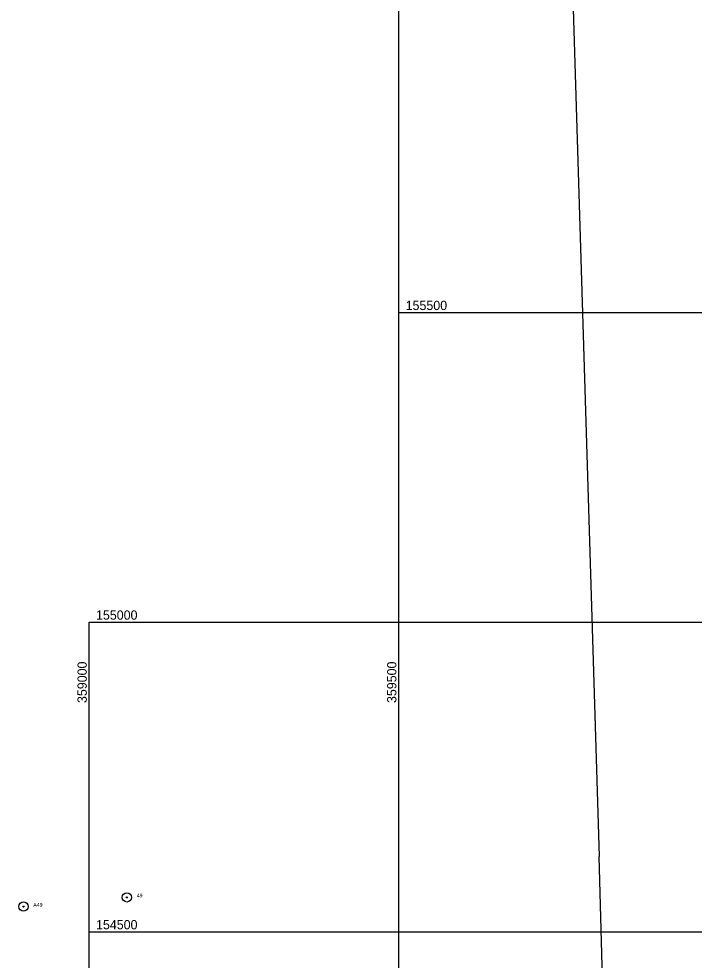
# Model space of a CAD drawing. Extents: x 353423 to 364002, y 127000 to 201942.
# Drawn here: x 358886 to 359977, y 154454 to 155974 of the extents above; entities that cross this region are included whole.
import ezdxf

# ---------------------------------------------------------------- set-up
doc = ezdxf.new("R2010")
doc.units = 0
for name, color, linetype in [('E_LAND_TreeLine', 7, 'Continuous'), ('E_RDWY_AsphConc', 7, 'Continuous'), ('E_RDWY_Gravel', 7, 'Continuous')]:
    doc.layers.add(name, color=color, linetype=linetype)

msp = doc.modelspace()

# ---------------------------------------------------------------- linework, layer by layer
at = {"layer": 'E_LAND_TreeLine'}
for p, q in [((359500, 154500), (359500, 156500)), ((359500, 155500), (361000, 155500)), ((359000, 152500), (359000, 155000)), ((359000, 155000), (362500, 155000)), ((359500, 152500), (359500, 155000)), ((359500, 155000), (361000, 155000)), ((359000, 154500), (362500, 154500)), ((359500, 154500), (361000, 154500))]:
    msp.add_line(p, q, dxfattribs=at)
at = {"layer": 'E_RDWY_AsphConc'}
for centre, radius in [((359061, 154555.4), 7.5), ((359061, 154555.4), 7.5), ((359061, 154555.4), 0.96), ((359061, 154555.4), 0.96), ((358894, 154540.5), 7.5), ((358894, 154540.5), 7.5), ((358894, 154540.5), 0.96), ((358894, 154540.5), 0.96)]:
    msp.add_circle(centre, radius, dxfattribs=at)
at = {"layer": 'E_RDWY_Gravel'}
for points in [[(359768.7, 156411.7), (359823.6, 154621.5)], [(359096, 153895.2), (359836.2, 154169.4), (359823.6, 154621.5)]]:
    msp.add_lwpolyline(points, dxfattribs=at)

# ---------------------------------------------------------------- texts
at = {"layer": 'E_LAND_TreeLine'}
for s, p in [('  155500  ', (359500, 155503.8)), ('  155000  ', (359000, 155003.8)), ('  154500  ', (359000, 154503.8))]:
    msp.add_text(s, height=15, dxfattribs=at).set_placement(p)
for s, p in [('  359000  ', (358996.2, 154858.1)), ('  359500  ', (359496.2, 154858.1))]:
    msp.add_text(s, height=15, rotation=90, dxfattribs=at).set_placement(p)
at = {"layer": 'E_RDWY_AsphConc'}
for s, p in [('49', (359077, 154555.4)), ('49', (359077, 154555.4)), ('A49', (358910, 154540.5)), ('A49', (358910, 154540.5))]:
    msp.add_text(s, height=6, dxfattribs=at).set_placement(p)

doc.saveas('drawing.dxf')
